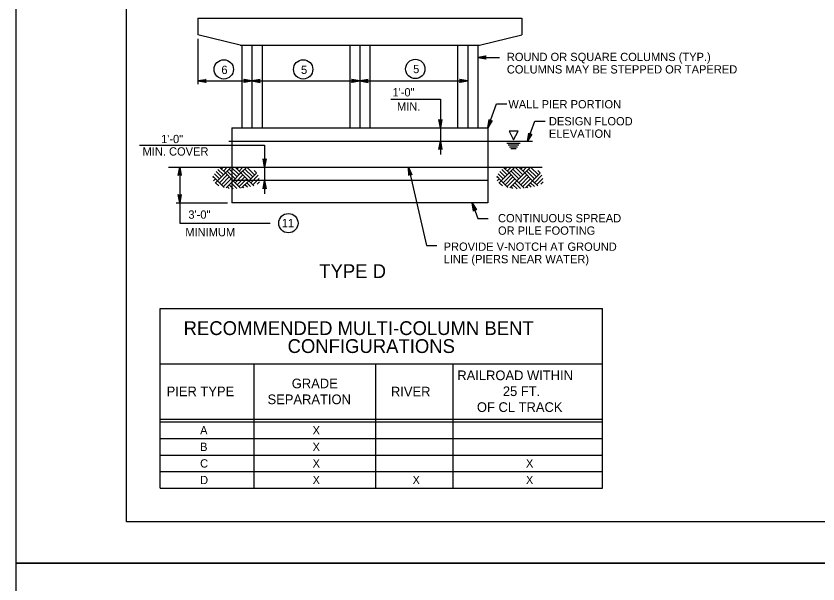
# Model space of a CAD drawing. Extents: x 646165 to 651486, y 296916 to 299292.
# Drawn here: x 648107.6 to 648397.7, y 298096.8 to 298302.4 of the extents above; entities that cross this region are included whole.
import ezdxf

# ---------------------------------------------------------------- set-up
doc = ezdxf.new("R2010")
doc.units = 0
for name, color, linetype in [('2', 7, 'Continuous'), ('34', 7, 'Continuous'), ('50', 7, 'Continuous'), ('51', 7, 'Continuous'), ('52', 7, 'Continuous'), ('53', 7, 'Continuous'), ('56', 7, 'Continuous'), ('PLT-BNDY', 7, 'Continuous')]:
    doc.layers.add(name, color=color, linetype=linetype)

msp = doc.modelspace()

# ---------------------------------------------------------------- linework, layer by layer
at = {"layer": '2'}
for p, q in [((648147.59, 298119.25), (648147.59, 298683.25)), ((648933.59, 298119.25), (648147.59, 298119.25))]:
    msp.add_line(p, q, dxfattribs=at)
at = {"layer": '34'}
for p, q in [((648287.63, 298259.71), (648287.63, 298259.71)), ((648184.58, 298257.02), (648294.49, 298257.02)), ((648285.16, 298256.36), (648289.95, 298256.36)), ((648285.64, 298255.69), (648289.48, 298255.69)), ((648286.12, 298255.02), (648289, 298255.02)), ((648286.6, 298254.36), (648288.52, 298254.36)), ((648162.76, 298247.66), (648297.92, 298247.66))]:
    msp.add_line(p, q, dxfattribs=at)
msp.add_lwpolyline([(648287.63, 298257.5), (648289.23, 298260.7), (648286.03, 298260.7), (648287.63, 298257.5)], dxfattribs=at)
at = {"layer": '50'}
for p, q in [((648192.94, 298291.82), (648192.94, 298261.9)), ((648231.99, 298291.82), (648231.99, 298261.9)), ((648271.03, 298291.82), (648271.03, 298261.9))]:
    msp.add_line(p, q, dxfattribs=at)
at = {"layer": '51'}
for p, q in [((648173.42, 298301.58), (648290.55, 298301.58)), ((648173.42, 298301.58), (648173.42, 298295.58)), ((648290.55, 298301.58), (648290.55, 298295.58)), ((648188.69, 298291.82), (648173.42, 298295.58)), ((648275.28, 298291.82), (648290.55, 298295.58)), ((648188.69, 298291.82), (648275.28, 298291.82)), ((648189.29, 298291.82), (648189.29, 298261.9)), ((648196.6, 298291.82), (648196.6, 298261.9)), ((648228.33, 298291.82), (648228.33, 298261.9)), ((648235.64, 298291.82), (648235.64, 298261.9)), ((648267.37, 298291.82), (648267.37, 298261.9)), ((648274.68, 298291.82), (648274.68, 298261.9)), ((648185.69, 298261.9), (648278.28, 298261.9)), ((648185.69, 298261.9), (648185.69, 298234.78)), ((648278.28, 298261.9), (648278.28, 298234.78)), ((648278.28, 298242.78), (648185.69, 298242.78)), ((648278.28, 298234.78), (648185.69, 298234.78))]:
    msp.add_line(p, q, dxfattribs=at)
at = {"layer": '52'}
for p, q in [((648173.42, 298294.08), (648173.42, 298277.74)), ((648274.68, 298287.42), (648282.56, 298287.42)), ((648173.42, 298278.89), (648271.03, 298278.89)), ((648243.2, 298272.24), (648261.14, 298272.24)), ((648261.14, 298272.24), (648261.14, 298252.22)), ((648152.21, 298255.58), (648197.53, 298255.58)), ((648197.53, 298255.58), (648197.53, 298237.98)), ((648166.82, 298247.66), (648166.82, 298227.39)), ((648165.58, 298234.78), (648184.05, 298234.78)), ((648166.82, 298227.39), (648199.58, 298227.39)), ((648159.78, 298131.44), (648159.78, 298196.44)), ((648159.78, 298196.44), (648319.78, 298196.44)), ((648319.78, 298131.44), (648319.78, 298196.44)), ((648159.78, 298176.44), (648319.78, 298176.44)), ((648193.78, 298131.44), (648193.78, 298176.44)), ((648237.78, 298131.44), (648237.78, 298176.44)), ((648265.78, 298131.44), (648265.78, 298176.44)), ((648159.78, 298156.44), (648319.78, 298156.44)), ((648159.78, 298155.44), (648319.78, 298155.44)), ((648159.78, 298149.44), (648319.78, 298149.44)), ((648159.78, 298143.44), (648319.78, 298143.44)), ((648159.78, 298137.44), (648319.78, 298137.44)), ((648159.78, 298131.44), (648319.78, 298131.44))]:
    msp.add_line(p, q, dxfattribs=at)
for points in [[(648274.68, 298287.42), (648277.66, 298287.98), (648277.55, 298287.9), (648277.43, 298287.82), (648277.38, 298287.72), (648277.32, 298287.62), (648277.3, 298287.52), (648277.28, 298287.42), (648277.3, 298287.32), (648277.32, 298287.22), (648277.38, 298287.12), (648277.43, 298287.02), (648277.55, 298286.94), (648277.66, 298286.86), (648274.68, 298287.42), (648277.55, 298286.94), (648277.43, 298287.02), (648274.68, 298287.42), (648277.38, 298287.12), (648277.32, 298287.22), (648274.68, 298287.42), (648277.3, 298287.32), (648277.28, 298287.42), (648274.68, 298287.42), (648277.3, 298287.52), (648277.32, 298287.62), (648274.68, 298287.42), (648277.38, 298287.72), (648277.43, 298287.82), (648274.68, 298287.42), (648277.55, 298287.9)], [(648173.42, 298278.89), (648176.41, 298279.45), (648176.29, 298279.37), (648176.18, 298279.29), (648176.12, 298279.19), (648176.06, 298279.09), (648176.04, 298278.99), (648176.02, 298278.89), (648176.04, 298278.79), (648176.06, 298278.69), (648176.12, 298278.59), (648176.18, 298278.49), (648176.29, 298278.41), (648176.41, 298278.33), (648173.42, 298278.89), (648176.29, 298278.41), (648176.18, 298278.49), (648173.42, 298278.89), (648176.12, 298278.59), (648176.06, 298278.69), (648173.42, 298278.89), (648176.04, 298278.79), (648176.02, 298278.89), (648173.42, 298278.89), (648176.04, 298278.99), (648176.06, 298279.09), (648173.42, 298278.89), (648176.12, 298279.19), (648176.18, 298279.29), (648173.42, 298278.89), (648176.29, 298279.37)], [(648192.94, 298278.89), (648189.96, 298278.33), (648190.08, 298278.41), (648190.19, 298278.49), (648190.25, 298278.59), (648190.31, 298278.69), (648190.33, 298278.79), (648190.34, 298278.89), (648190.33, 298278.99), (648190.31, 298279.09), (648190.25, 298279.19), (648190.19, 298279.29), (648190.08, 298279.37), (648189.96, 298279.45), (648192.94, 298278.89), (648190.08, 298279.37), (648190.19, 298279.29), (648192.94, 298278.89), (648190.25, 298279.19), (648190.31, 298279.09), (648192.94, 298278.89), (648190.33, 298278.99), (648190.34, 298278.89), (648192.94, 298278.89), (648190.33, 298278.79), (648190.31, 298278.69), (648192.94, 298278.89), (648190.25, 298278.59), (648190.19, 298278.49), (648192.94, 298278.89), (648190.08, 298278.41)], [(648192.94, 298278.89), (648195.93, 298278.33), (648195.81, 298278.41), (648195.7, 298278.49), (648195.64, 298278.59), (648195.58, 298278.69), (648195.56, 298278.79), (648195.54, 298278.89), (648195.56, 298278.99), (648195.58, 298279.09), (648195.64, 298279.19), (648195.7, 298279.29), (648195.81, 298279.37), (648195.93, 298279.45), (648192.94, 298278.89), (648195.81, 298279.37), (648195.7, 298279.29), (648192.94, 298278.89), (648195.64, 298279.19), (648195.58, 298279.09), (648192.94, 298278.89), (648195.56, 298278.99), (648195.54, 298278.89), (648192.94, 298278.89), (648195.56, 298278.79), (648195.58, 298278.69), (648192.94, 298278.89), (648195.64, 298278.59), (648195.7, 298278.49), (648192.94, 298278.89), (648195.81, 298278.41)], [(648231.99, 298278.89), (648229, 298278.33), (648229.12, 298278.41), (648229.23, 298278.49), (648229.29, 298278.59), (648229.35, 298278.69), (648229.37, 298278.79), (648229.39, 298278.89), (648229.37, 298278.99), (648229.35, 298279.09), (648229.29, 298279.19), (648229.23, 298279.29), (648229.12, 298279.37), (648229, 298279.45), (648231.99, 298278.89), (648229.12, 298279.37), (648229.23, 298279.29), (648231.99, 298278.89), (648229.29, 298279.19), (648229.35, 298279.09), (648231.99, 298278.89), (648229.37, 298278.99), (648229.39, 298278.89), (648231.99, 298278.89), (648229.37, 298278.79), (648229.35, 298278.69), (648231.99, 298278.89), (648229.29, 298278.59), (648229.23, 298278.49), (648231.99, 298278.89), (648229.12, 298278.41)], [(648231.99, 298278.89), (648234.97, 298278.33), (648234.85, 298278.41), (648234.74, 298278.49), (648234.68, 298278.59), (648234.62, 298278.69), (648234.6, 298278.79), (648234.59, 298278.89), (648234.6, 298278.99), (648234.62, 298279.09), (648234.68, 298279.19), (648234.74, 298279.29), (648234.85, 298279.37), (648234.97, 298279.45), (648231.99, 298278.89), (648234.85, 298279.37), (648234.74, 298279.29), (648231.99, 298278.89), (648234.68, 298279.19), (648234.62, 298279.09), (648231.99, 298278.89), (648234.6, 298278.99), (648234.59, 298278.89), (648231.99, 298278.89), (648234.6, 298278.79), (648234.62, 298278.69), (648231.99, 298278.89), (648234.68, 298278.59), (648234.74, 298278.49), (648231.99, 298278.89), (648234.85, 298278.41)], [(648271.03, 298278.89), (648268.04, 298278.33), (648268.16, 298278.41), (648268.27, 298278.49), (648268.33, 298278.59), (648268.39, 298278.69), (648268.41, 298278.79), (648268.43, 298278.89), (648268.41, 298278.99), (648268.39, 298279.09), (648268.33, 298279.19), (648268.27, 298279.29), (648268.16, 298279.37), (648268.04, 298279.45), (648271.03, 298278.89), (648268.16, 298279.37), (648268.27, 298279.29), (648271.03, 298278.89), (648268.33, 298279.19), (648268.39, 298279.09), (648271.03, 298278.89), (648268.41, 298278.99), (648268.43, 298278.89), (648271.03, 298278.89), (648268.41, 298278.79), (648268.39, 298278.69), (648271.03, 298278.89), (648268.33, 298278.59), (648268.27, 298278.49), (648271.03, 298278.89), (648268.16, 298278.41)], [(648278.28, 298261.9), (648281.41, 298270.57), (648285.11, 298270.57)], [(648261.14, 298261.9), (648260.58, 298264.88), (648260.66, 298264.77), (648260.74, 298264.65), (648260.84, 298264.6), (648260.94, 298264.54), (648261.04, 298264.52), (648261.14, 298264.5), (648261.24, 298264.52), (648261.34, 298264.54), (648261.44, 298264.6), (648261.54, 298264.65), (648261.62, 298264.77), (648261.7, 298264.88), (648261.14, 298261.9), (648261.62, 298264.77), (648261.54, 298264.65), (648261.14, 298261.9), (648261.44, 298264.6), (648261.34, 298264.54), (648261.14, 298261.9), (648261.24, 298264.52), (648261.14, 298264.5), (648261.14, 298261.9), (648261.04, 298264.52), (648260.94, 298264.54), (648261.14, 298261.9), (648260.84, 298264.6), (648260.74, 298264.65), (648261.14, 298261.9), (648260.66, 298264.77)], [(648278.28, 298261.9), (648278.77, 298264.9), (648278.8, 298264.77), (648278.84, 298264.63), (648278.91, 298264.54), (648278.99, 298264.45), (648279.08, 298264.4), (648279.16, 298264.35), (648279.26, 298264.33), (648279.36, 298264.32), (648279.48, 298264.34), (648279.59, 298264.36), (648279.71, 298264.44), (648279.82, 298264.52), (648278.28, 298261.9), (648279.71, 298264.44), (648279.59, 298264.36), (648278.28, 298261.9), (648279.48, 298264.34), (648279.36, 298264.32), (648278.28, 298261.9), (648279.26, 298264.33), (648279.16, 298264.35), (648278.28, 298261.9), (648279.08, 298264.4), (648278.99, 298264.45), (648278.28, 298261.9), (648278.91, 298264.54), (648278.84, 298264.63), (648278.28, 298261.9), (648278.8, 298264.77)], [(648292.67, 298257.02), (648295.31, 298264.34), (648299.02, 298264.34)], [(648292.67, 298257.02), (648293.16, 298260.02), (648293.19, 298259.89), (648293.23, 298259.75), (648293.3, 298259.66), (648293.38, 298259.57), (648293.46, 298259.52), (648293.55, 298259.47), (648293.65, 298259.45), (648293.75, 298259.44), (648293.87, 298259.46), (648293.98, 298259.48), (648294.09, 298259.56), (648294.21, 298259.64), (648292.67, 298257.02), (648294.09, 298259.56), (648293.98, 298259.48), (648292.67, 298257.02), (648293.87, 298259.46), (648293.75, 298259.44), (648292.67, 298257.02), (648293.65, 298259.45), (648293.55, 298259.47), (648292.67, 298257.02), (648293.46, 298259.52), (648293.38, 298259.57), (648292.67, 298257.02), (648293.3, 298259.66), (648293.23, 298259.75), (648292.67, 298257.02), (648293.19, 298259.89)], [(648261.14, 298257.02), (648261.7, 298254.04), (648261.62, 298254.16), (648261.54, 298254.27), (648261.44, 298254.33), (648261.34, 298254.39), (648261.24, 298254.41), (648261.14, 298254.42), (648261.04, 298254.41), (648260.94, 298254.39), (648260.84, 298254.33), (648260.74, 298254.27), (648260.66, 298254.16), (648260.58, 298254.04), (648261.14, 298257.02), (648260.66, 298254.16), (648260.74, 298254.27), (648261.14, 298257.02), (648260.84, 298254.33), (648260.94, 298254.39), (648261.14, 298257.02), (648261.04, 298254.41), (648261.14, 298254.42), (648261.14, 298257.02), (648261.24, 298254.41), (648261.34, 298254.39), (648261.14, 298257.02), (648261.44, 298254.33), (648261.54, 298254.27), (648261.14, 298257.02), (648261.62, 298254.16)], [(648197.53, 298247.66), (648196.97, 298250.64), (648197.05, 298250.52), (648197.13, 298250.41), (648197.23, 298250.35), (648197.33, 298250.29), (648197.43, 298250.27), (648197.53, 298250.26), (648197.63, 298250.27), (648197.73, 298250.29), (648197.83, 298250.35), (648197.93, 298250.41), (648198.01, 298250.52), (648198.09, 298250.64), (648197.53, 298247.66), (648198.01, 298250.52), (648197.93, 298250.41), (648197.53, 298247.66), (648197.83, 298250.35), (648197.73, 298250.29), (648197.53, 298247.66), (648197.63, 298250.27), (648197.53, 298250.26), (648197.53, 298247.66), (648197.43, 298250.27), (648197.33, 298250.29), (648197.53, 298247.66), (648197.23, 298250.35), (648197.13, 298250.41), (648197.53, 298247.66), (648197.05, 298250.52)], [(648166.82, 298247.66), (648167.38, 298244.67), (648167.3, 298244.79), (648167.22, 298244.9), (648167.12, 298244.96), (648167.02, 298245.02), (648166.92, 298245.04), (648166.82, 298245.06), (648166.72, 298245.04), (648166.62, 298245.02), (648166.52, 298244.96), (648166.42, 298244.9), (648166.34, 298244.79), (648166.26, 298244.67), (648166.82, 298247.66), (648166.34, 298244.79), (648166.42, 298244.9), (648166.82, 298247.66), (648166.52, 298244.96), (648166.62, 298245.02), (648166.82, 298247.66), (648166.72, 298245.04), (648166.82, 298245.06), (648166.82, 298247.66), (648166.92, 298245.04), (648167.02, 298245.02), (648166.82, 298247.66), (648167.12, 298244.96), (648167.22, 298244.9), (648166.82, 298247.66), (648167.3, 298244.79)], [(648249.6, 298247.66), (648256.15, 298219.3), (648259.86, 298219.3)], [(648249.6, 298247.66), (648250.81, 298244.88), (648250.61, 298245.06), (648250.38, 298245.14), (648250.18, 298245.12), (648249.99, 298245.05), (648249.83, 298244.88), (648249.72, 298244.62), (648249.6, 298247.66), (648249.83, 298244.88), (648249.99, 298245.05), (648249.6, 298247.66), (648250.18, 298245.12), (648250.38, 298245.14), (648249.6, 298247.66), (648250.61, 298245.06)], [(648197.53, 298242.78), (648198.09, 298239.8), (648198.01, 298239.91), (648197.93, 298240.03), (648197.83, 298240.09), (648197.73, 298240.15), (648197.63, 298240.16), (648197.53, 298240.18), (648197.43, 298240.16), (648197.33, 298240.15), (648197.23, 298240.09), (648197.13, 298240.03), (648197.05, 298239.91), (648196.97, 298239.8), (648197.53, 298242.78), (648197.05, 298239.91), (648197.13, 298240.03), (648197.53, 298242.78), (648197.23, 298240.09), (648197.33, 298240.15), (648197.53, 298242.78), (648197.43, 298240.16), (648197.53, 298240.18), (648197.53, 298242.78), (648197.63, 298240.16), (648197.73, 298240.15), (648197.53, 298242.78), (648197.83, 298240.09), (648197.93, 298240.03), (648197.53, 298242.78), (648198.01, 298239.91)], [(648166.82, 298234.78), (648166.26, 298237.76), (648166.34, 298237.65), (648166.42, 298237.53), (648166.52, 298237.47), (648166.62, 298237.41), (648166.72, 298237.4), (648166.82, 298237.38), (648166.92, 298237.4), (648167.02, 298237.41), (648167.12, 298237.47), (648167.22, 298237.53), (648167.3, 298237.65), (648167.38, 298237.76), (648166.82, 298234.78), (648167.3, 298237.65), (648167.22, 298237.53), (648166.82, 298234.78), (648167.12, 298237.47), (648167.02, 298237.41), (648166.82, 298234.78), (648166.92, 298237.4), (648166.82, 298237.38), (648166.82, 298234.78), (648166.72, 298237.4), (648166.62, 298237.41), (648166.82, 298234.78), (648166.52, 298237.47), (648166.42, 298237.53), (648166.82, 298234.78), (648166.34, 298237.65)], [(648272.66, 298234.78), (648274.7, 298229.13), (648278.41, 298229.13)], [(648272.66, 298234.78), (648274.2, 298232.16), (648274.09, 298232.24), (648273.98, 298232.33), (648273.86, 298232.35), (648273.75, 298232.37), (648273.65, 298232.35), (648273.55, 298232.33), (648273.46, 298232.28), (648273.37, 298232.23), (648273.3, 298232.14), (648273.22, 298232.05), (648273.19, 298231.92), (648273.15, 298231.78), (648272.66, 298234.78), (648273.19, 298231.92), (648273.22, 298232.05), (648272.66, 298234.78), (648273.3, 298232.14), (648273.37, 298232.23), (648272.66, 298234.78), (648273.46, 298232.28), (648273.55, 298232.33), (648272.66, 298234.78), (648273.65, 298232.35), (648273.75, 298232.37), (648272.66, 298234.78), (648273.86, 298232.35), (648273.98, 298232.33), (648272.66, 298234.78), (648274.09, 298232.24)]]:
    msp.add_lwpolyline(points, dxfattribs=at)
for centre in [(648182.76, 298283.06), (648211.48, 298283.06), (648252.06, 298283.21), (648206.13, 298227.39)]:
    msp.add_circle(centre, 3.5, dxfattribs=at)
at = {"layer": '56'}
for p, q in [((648181.9, 298244.14), (648180, 298246.04)), ((648180.49, 298242.73), (648183.32, 298245.56)), ((648182.61, 298244.85), (648180.65, 298246.81)), ((648183.32, 298245.56), (648181.29, 298247.58)), ((648181.9, 298246.97), (648182.59, 298247.66)), ((648182.61, 298246.26), (648184, 298247.66)), ((648183.32, 298245.56), (648185.42, 298247.66)), ((648186.15, 298242.73), (648183.32, 298245.56)), ((648186.85, 298243.43), (648184.02, 298246.26)), ((648187.56, 298244.14), (648184.73, 298246.97)), ((648188.27, 298244.85), (648185.46, 298247.66)), ((648186.15, 298242.73), (648188.97, 298245.56)), ((648188.97, 298245.56), (648186.87, 298247.66)), ((648187.56, 298246.97), (648188.25, 298247.66)), ((648188.27, 298246.26), (648189.66, 298247.66)), ((648188.97, 298245.56), (648191.08, 298247.66)), ((648191.8, 298242.73), (648188.97, 298245.56)), ((648192.51, 298243.43), (648189.68, 298246.26)), ((648193.22, 298244.14), (648190.39, 298246.97)), ((648193.92, 298244.85), (648191.12, 298247.66)), ((648191.8, 298242.73), (648194.62, 298245.54)), ((648194.56, 298245.63), (648193.75, 298246.44)), ((648193.92, 298246.26), (648193.94, 298246.28)), ((648284.58, 298244.14), (648282.68, 298246.04)), ((648283.16, 298242.73), (648285.99, 298245.56)), ((648285.28, 298244.85), (648283.32, 298246.81)), ((648285.99, 298245.56), (648283.97, 298247.58)), ((648284.58, 298246.97), (648285.26, 298247.66)), ((648285.28, 298246.26), (648286.68, 298247.66)), ((648285.99, 298245.56), (648288.09, 298247.66)), ((648288.82, 298242.73), (648285.99, 298245.56)), ((648289.52, 298243.43), (648286.7, 298246.26)), ((648290.23, 298244.14), (648287.4, 298246.97)), ((648290.94, 298244.85), (648288.13, 298247.66)), ((648288.82, 298242.73), (648291.65, 298245.56)), ((648291.65, 298245.56), (648289.55, 298247.66)), ((648290.23, 298246.97), (648290.92, 298247.66)), ((648290.94, 298246.26), (648292.33, 298247.66)), ((648291.65, 298245.56), (648293.75, 298247.66)), ((648294.47, 298242.73), (648291.65, 298245.56)), ((648295.18, 298243.43), (648292.35, 298246.26)), ((648295.89, 298244.14), (648293.06, 298246.97)), ((648296.6, 298244.85), (648293.79, 298247.66)), ((648294.47, 298242.73), (648297.29, 298245.54)), ((648297.23, 298245.63), (648296.42, 298246.44)), ((648296.6, 298246.26), (648296.62, 298246.28)), ((648180.49, 298242.73), (648178.85, 298244.37)), ((648178.89, 298243.96), (648179.07, 298244.14)), ((648179.02, 298242.67), (648179.78, 298243.43)), ((648181.2, 298243.43), (648179.36, 298245.27)), ((648179.63, 298241.87), (648180.49, 298242.73)), ((648182.88, 298240.34), (648180.49, 298242.73)), ((648181.2, 298242.02), (648184.02, 298244.85)), ((648181.9, 298241.31), (648184.73, 298244.14)), ((648182.61, 298240.61), (648185.44, 298243.43)), ((648183.61, 298240.19), (648186.15, 298242.73)), ((648188.78, 298240.1), (648186.15, 298242.73)), ((648186.85, 298242.02), (648189.68, 298244.85)), ((648187.56, 298241.31), (648190.39, 298244.14)), ((648188.27, 298240.61), (648191.1, 298243.43)), ((648189.21, 298240.14), (648191.8, 298242.73)), ((648193.66, 298240.87), (648191.8, 298242.73)), ((648192.51, 298242.02), (648195.21, 298244.72)), ((648193.22, 298241.31), (648195.51, 298243.61)), ((648283.16, 298242.73), (648281.52, 298244.37)), ((648281.56, 298243.96), (648281.75, 298244.14)), ((648281.69, 298242.67), (648282.45, 298243.43)), ((648283.87, 298243.43), (648282.03, 298245.27)), ((648282.31, 298241.87), (648283.16, 298242.73)), ((648285.55, 298240.34), (648283.16, 298242.73)), ((648283.87, 298242.02), (648286.7, 298244.85)), ((648284.58, 298241.31), (648287.4, 298244.14)), ((648285.28, 298240.61), (648288.11, 298243.43)), ((648286.28, 298240.19), (648288.82, 298242.73)), ((648291.45, 298240.1), (648288.82, 298242.73)), ((648289.52, 298242.02), (648292.35, 298244.85)), ((648290.23, 298241.31), (648293.06, 298244.14)), ((648290.94, 298240.61), (648293.77, 298243.43)), ((648291.89, 298240.14), (648294.47, 298242.73)), ((648296.34, 298240.87), (648294.47, 298242.73)), ((648295.18, 298242.02), (648297.88, 298244.72)), ((648295.89, 298241.31), (648298.19, 298243.61)), ((648180.97, 298240.84), (648179.78, 298242.02)), ((648184.67, 298239.96), (648184.02, 298240.61)), ((648186.19, 298239.85), (648184.73, 298241.31)), ((648187.49, 298239.97), (648185.44, 298242.02)), ((648190.07, 298240.22), (648189.68, 298240.61)), ((648191.28, 298240.42), (648190.39, 298241.31)), ((648192.47, 298240.64), (648191.1, 298242.02)), ((648194.78, 298241.46), (648195.64, 298242.32)), ((648283.64, 298240.84), (648282.45, 298242.02)), ((648287.34, 298239.96), (648286.7, 298240.61)), ((648288.87, 298239.85), (648287.4, 298241.31)), ((648290.16, 298239.97), (648288.11, 298242.02)), ((648292.74, 298240.22), (648292.35, 298240.61)), ((648293.95, 298240.42), (648293.06, 298241.31)), ((648295.14, 298240.64), (648293.77, 298242.02)), ((648297.45, 298241.46), (648298.31, 298242.32))]:
    msp.add_line(p, q, dxfattribs=at)
at = {"layer": 'PLT-BNDY'}
for points in [[(648107.59, 298698.25), (648948.59, 298698.25), (648948.59, 298104.25), (648107.59, 298104.25)], [(648107.59, 298104.25), (648948.59, 298104.25), (648948.59, 297510.25), (648107.59, 297510.25)]]:
    msp.add_lwpolyline(points, close=True, dxfattribs=at)

# ---------------------------------------------------------------- texts
at = {"layer": '53'}
for s, height, p in [('ROUND OR SQUARE COLUMNS (TYP.)', 3, (648285.17, 298286.07)), ('6', 3, (648181.89, 298281.4)), ('5', 3, (648210.7, 298281.4)), ('5', 3, (648251.27, 298281.7)), ('COLUMNS MAY BE STEPPED OR TAPERED', 3, (648285.17, 298281.57)), ('1\'-0"', 3, (648243.78, 298273.26)), ('WALL PIER PORTION', 3, (648285.72, 298268.94)), ('MIN.', 3, (648245.42, 298268.14)), ('DESIGN FLOOD', 3, (648300.39, 298262.79)), ('ELEVATION', 3, (648300.39, 298258.29)), (' 1\'-0"', 3, (648158.95, 298256.36)), ('MIN. COVER', 3, (648153.36, 298251.86)), (' 3\'-0"', 3, (648168.83, 298228.99)), ('11', 3, (648203.74, 298225.92)), ('CONTINUOUS SPREAD', 3, (648281.97, 298227.69)), ('MINIMUM', 3, (648168.83, 298222.62)), ('OR PILE FOOTING', 3, (648281.97, 298223.19)), ('PROVIDE V-NOTCH AT GROUND', 3, (648262.31, 298217.37)), ('LINE (PIERS NEAR WATER)', 3, (648262.31, 298212.87)), ('TYPE D', 5, (648217.3, 298207.51)), ('RECOMMENDED MULTI-COLUMN BENT', 5, (648168.22, 298186.88)), ('CONFIGURATIONS', 5, (648205.84, 298180.38)), ('RAILROAD WITHIN', 3.5, (648267.25, 298170.54)), ('GRADE', 3.5, (648207.35, 298167.6)), ('PIER TYPE', 3.5, (648162.08, 298164.74)), ('RIVER', 3.5, (648243.24, 298164.66)), ('25 FT.', 3.5, (648283.73, 298164.79)), ('SEPARATION', 3.5, (648198.59, 298161.85)), ('OF CL TRACK', 3.5, (648274.35, 298159.04)), ('A', 3, (648174.19, 298150.9)), ('X', 3, (648214.89, 298150.9)), ('B', 3, (648174.19, 298144.9)), ('X', 3, (648214.89, 298144.9)), ('C', 3, (648174.19, 298138.9)), ('X', 3, (648214.89, 298138.9)), ('X', 3, (648292.08, 298138.9)), ('D', 3, (648174.19, 298132.9)), ('X', 3, (648214.89, 298132.9)), ('X', 3, (648251.04, 298132.9)), ('X', 3, (648292.08, 298132.9))]:
    msp.add_text(s, height=height, dxfattribs=at).set_placement(p)

doc.saveas('drawing.dxf')
